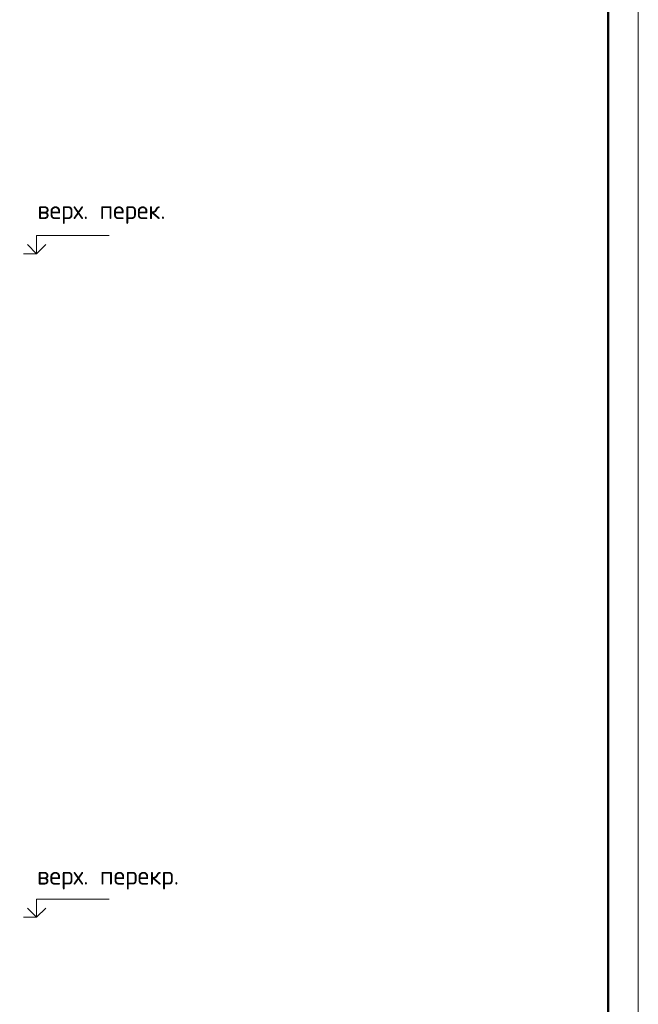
# Model space of a CAD drawing. Header units: millimetres. Extents: x -49773 to 2322955, y -3321 to 58485.
# Tile 307 of 580: x 1229944 to 1240195, y 9669 to 25989. Entities that reach past the tile are written whole.
import ezdxf

# ---------------------------------------------------------------- set-up
doc = ezdxf.new("R2010")
doc.units = ezdxf.units.MM
doc.layers.add('Standard', color=7, linetype='Continuous', lineweight=25)
doc.layers.add('Высотная отметки_ общее', color=7, linetype='Continuous', lineweight=13)
doc.styles.add('ISOCPEUR', font='txt')

msp = doc.modelspace()

# ---------------------------------------------------------------- linework, layer by layer
at = {"layer": 'Standard', "color": 7, "linetype": 'Continuous', "lineweight": 13, "transparency": 33554687}
msp.add_lwpolyline([(1198194.6, -3115.3), (1240194.6, -3115.3), (1240194.6, 56284.7), (1198194.6, 56284.7), (1198194.6, -3115.3)], close=True, dxfattribs=at)
at = {"layer": 'Standard', "color": 7, "linetype": 'Continuous', "lineweight": 50, "transparency": 33554687}
msp.add_lwpolyline([(1200194.6, 55784.7), (1239694.6, 55784.7), (1239694.6, -2615.3), (1200194.6, -2615.3), (1200194.6, 55784.7)], close=True, dxfattribs=at)
at = {"layer": 'Высотная отметки_ общее', "color": 7, "linetype": 'Continuous', "lineweight": 13, "transparency": 33554687}
for p, q in [((1230225, 22110.7), (1230225, 22410.7)), ((1230225, 22410.7), (1231425, 22410.7)), ((1230225, 22110.7), (1230075, 22260.7)), ((1230225, 22110.7), (1230375, 22260.7)), ((1230225, 22110.7), (1230225, 22110.7)), ((1230225, 22110.7), (1230225, 22110.7)), ((1230225, 22110.7), (1230225, 22110.7)), ((1230225, 22110.7), (1230225, 22110.7)), ((1230225, 11110.7), (1230075, 11260.7)), ((1230225, 11110.7), (1230225, 11410.7)), ((1230225, 11410.7), (1231425, 11410.7)), ((1230225, 11110.7), (1230375, 11260.7)), ((1230225, 11110.7), (1230004.5, 11110.7)), ((1230225, 11110.7), (1230225, 11110.7)), ((1230225, 11110.7), (1230225, 11110.7)), ((1230225, 11110.7), (1230225, 11110.7)), ((1230225, 11110.7), (1230225, 11110.7))]:
    msp.add_line(p, q, dxfattribs=at)
msp.add_lwpolyline([(1230225, 22110.7), (1230191.1, 22110.7), (1230191.1, 22110.7), (1230004.5, 22110.7)], dxfattribs=at)

# ---------------------------------------------------------------- texts
at = {"layer": 'Высотная отметки_ общее', "color": 7, "linetype": 'Continuous', "lineweight": 25, "transparency": 33554687, "char_height": 300, "attachment_point": 7, "style": 'ISOCPEUR'}
for s, insert, width in [('\\W0.97;верх. перек.', (1230236.3, 22603.6), 2394.323), ('\\W0.98;верх. перекр.', (1230231, 11571.9), 2604.486)]:
    msp.add_mtext(s, dxfattribs=dict(at, insert=insert, width=width))

doc.saveas('drawing.dxf')
